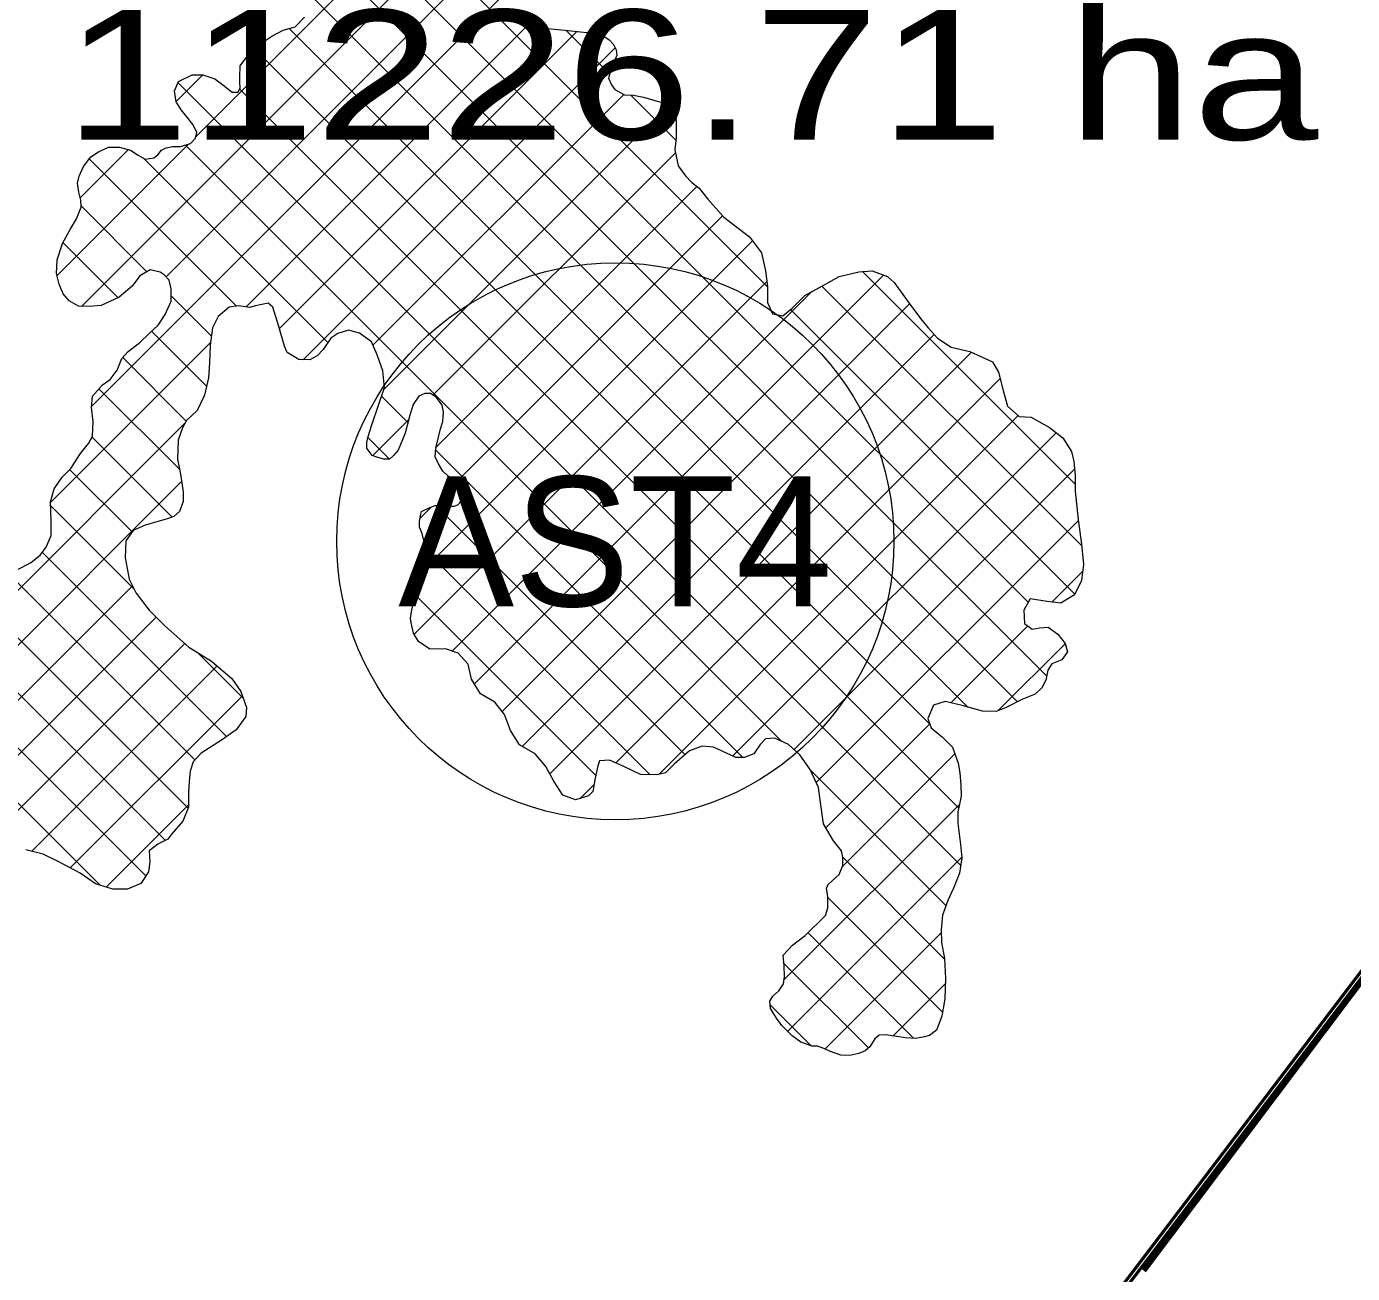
# Model space of a CAD drawing. Extents: x -1643653 to 4543381, y 1624270 to 13878484.
# Drawn here: x 697697 to 702806, y 8940464 to 8945270 of the extents above; entities that cross this region are included whole.
import ezdxf
from ezdxf.enums import TextEntityAlignment as Align

# ---------------------------------------------------------------- set-up
doc = ezdxf.new("R2010")
doc.units = 0
doc.header["$LTSCALE"] = 200
for name, color, linetype, lineweight in [('1', 7, 'Continuous', 13), ('26', 7, 'Continuous', 106), ('27', 7, 'Continuous', 53), ('28', 7, 'Continuous', 53), ('29', 7, 'Continuous', 13), ('45', 7, 'Continuous', 13)]:
    doc.layers.add(name, color=color, linetype=linetype, lineweight=lineweight)
doc.layers.add('63', color=7, linetype='Continuous')

msp = doc.modelspace()

# ---------------------------------------------------------------- linework, layer by layer
at = {"layer": '1', "lineweight": 25}
msp.add_spline([(814781, 9009175.5), (814787.2, 9009173.4), (814796.9, 9009173.4), (814799.4, 9009172.4), (814805.1, 9009174.5), (814805.6, 9009176.5), (814811.7, 9009179.5), (814811.7, 9009179.5), (814801.5, 9009181), (814790.7, 9009181.5), (814784.1, 9009183.1), (814777.4, 9009185.1), (814778.4, 9009175.5)], degree=3, dxfattribs=at)
at = {"layer": '26'}
msp.add_lwpolyline([(705684.5, 8945517.6), (705690.1, 8945380.8), (702000.4, 8940474.9)], dxfattribs=at)
at = {"layer": '27'}
msp.add_lwpolyline([(701918.9, 8940415.3), (705690.1, 8945380.8), (705684.5, 8945517.6), (705947.1, 8945499.3), (705947.1, 8945499.3)], dxfattribs=at)
at = {"layer": '28'}
for points in [[(701918.9, 8940415.3), (705690.1, 8945380.8), (705684.5, 8945517.6)], [(701918.9, 8940389.2), (705690.1, 8945354.7), (705684.5, 8945491.4)]]:
    msp.add_lwpolyline(points, dxfattribs=at)
at = {"layer": '29'}
for p, q in [((701556.5, 8943050.6), (698065.6, 8946541.4)), ((701627.8, 8942767), (698577.1, 8945817.8)), ((701515.5, 8942667.2), (698482.2, 8945700.6)), ((698349.3, 8944844.4), (699190.4, 8945685.5)), ((697946.8, 8943805.6), (699767.7, 8945626.4)), ((697909.4, 8944192.4), (699202.3, 8945485.2)), ((698234.3, 8944305.2), (699447.3, 8945518.1)), ((700552.2, 8944267), (699331.7, 8945487.5)), ((698543.1, 8944189.6), (699645.5, 8945292.1)), ((698671.2, 8944105.7), (699817.1, 8945251.5)), ((701323.8, 8942646.8), (698708.3, 8945262.4)), ((699943.4, 8945087.9), (699776.1, 8945255.2)), ((701178.2, 8942580.3), (698574.9, 8945183.6)), ((698763.2, 8943985.5), (699965.1, 8945187.4)), ((698273.7, 8944980.9), (698376.2, 8945083.4)), ((701296.3, 8942037.9), (698280, 8945054.2)), ((701289, 8942257.4), (698518.1, 8945028.3)), ((699031.6, 8944041.8), (699998.3, 8945008.5)), ((700198.7, 8944832.6), (700025.3, 8945006)), ((699073.4, 8943871.5), (700167.8, 8944965.8)), ((697814.7, 8944309.8), (698322.3, 8944817.4)), ((697903, 8944610.2), (698089, 8944796.3)), ((700607.6, 8942514.5), (698308.9, 8944813.2)), ((699263, 8943848.9), (700197.1, 8944783)), ((698505.3, 8944192.5), (697938, 8944759.8)), ((698858.3, 8944051.7), (698146.5, 8944763.5)), ((699275, 8943648.8), (700279.9, 8944653.7)), ((698160.6, 8944325.1), (697907.3, 8944578.3)), ((699358.2, 8943519.8), (700379.1, 8944540.7)), ((698049.2, 8944224.4), (697836.4, 8944437.2)), ((699212.2, 8943161.7), (700494.5, 8944444)), ((699422.8, 8942736), (700999.2, 8944312.3)), ((701737.9, 8943505.5), (700918.1, 8944325.4)), ((699190.5, 8942927.8), (700549.7, 8944287.1)), ((701763.2, 8943268.1), (700761.8, 8944269.5)), ((698409.4, 8944076.3), (698254.3, 8944231.4)), ((699337.2, 8942862.5), (700722.8, 8944248.1)), ((699529.3, 8942630.3), (701099.9, 8944200.9)), ((701736.9, 8943082.3), (700640.1, 8944179.1)), ((698390.1, 8943883.4), (698178.3, 8944095.2)), ((699606.4, 8942495.2), (701194.5, 8944083.4)), ((697788.9, 8943435.4), (698406.1, 8944052.7)), ((699713.2, 8942390), (701338.3, 8944015)), ((698312, 8943749.4), (698067.5, 8943993.9)), ((699967.1, 8942431.6), (701448.6, 8943913.2)), ((698285.9, 8943563.4), (697975.8, 8943873.5)), ((699166.5, 8943743.5), (699064.6, 8943845.4)), ((699030, 8943615.9), (699169.8, 8943755.7)), ((700135.1, 8942387.6), (701517.9, 8943770.3)), ((696748.8, 8942183.2), (698308.8, 8943743.2)), ((700418, 8942458.3), (701664.2, 8943704.5)), ((698258.2, 8943379), (697949.3, 8943687.8)), ((699094.8, 8943603), (699012.5, 8943685.4)), ((700457.2, 8942452.7), (699273.4, 8943636.6)), ((698103.2, 8943321.8), (697862.5, 8943562.5)), ((700654.8, 8942482.9), (701735.7, 8943563.9)), ((696907.6, 8942129.9), (698294.2, 8943516.5)), ((698110.7, 8943102.2), (697789.2, 8943423.7)), ((699213.1, 8943374.8), (699257.1, 8943418.8)), ((700234.8, 8942463.1), (699273.7, 8943424.1)), ((700739.6, 8942355.7), (701750.1, 8943366.1)), ((698467.6, 8942533.1), (697757.8, 8943243)), ((700099.6, 8942386.2), (699237.7, 8943248)), ((698319.5, 8942257), (697351, 8943225.5)), ((698345.3, 8942443.3), (697615.5, 8943173.1)), ((701647.6, 8943051.5), (701766.7, 8943170.6)), ((696994.2, 8942004.4), (698104.5, 8943114.7)), ((698231.6, 8942132.8), (697264, 8943100.4)), ((699890.5, 8942383.1), (699200.4, 8943073.2)), ((697068.3, 8941866.4), (698196, 8942994)), ((701259.1, 8942663), (701555.6, 8942959.5)), ((697236.5, 8941822.4), (698306.3, 8942892.2)), ((698156.2, 8941996), (697258.6, 8942893.6)), ((701441.3, 8942633.1), (701699.1, 8942890.9)), ((698531.6, 8942681.3), (698354.8, 8942858.1)), ((697980.3, 8941959.8), (697154.5, 8942785.6)), ((697717.5, 8942091.3), (698431.7, 8942805.4)), ((697865.2, 8942026.9), (698528.4, 8942690.1)), ((700777, 8942180.9), (701177.7, 8942581.6)), ((700840.6, 8942032.4), (701274.2, 8942466)), ((701239.8, 8941882.3), (700717, 8942405.1)), ((699830.3, 8942294.9), (699884.3, 8942348.9)), ((698003.2, 8941952.7), (698321.1, 8942270.6)), ((700616.5, 8941596.1), (701291.6, 8942271.3)), ((700629.9, 8941397.4), (701300.4, 8942067.9)), ((701234.3, 8941675.7), (700841.9, 8942068.1)), ((701226.9, 8941471), (700784.4, 8941913.4)), ((701115.8, 8941369.9), (700708.6, 8941777.1)), ((700773.1, 8941328.4), (701221.3, 8941776.7)), ((700940.8, 8941332.8), (700614.9, 8941658.6)), ((701036.1, 8941379.3), (701237, 8941580.2)), ((700721.4, 8941340), (700562.3, 8941499.1))]:
    msp.add_line(p, q, dxfattribs=at)
for points in [[(697864.2, 8944487.5), (697889.8, 8944529.3), (697907.8, 8944573.7), (697905.3, 8944600.4), (697897.8, 8944632.2), (697892.9, 8944666.5), (697899.4, 8944693.1), (697916, 8944731.1), (697944.1, 8944767.8), (697973.4, 8944786.8), (698012.8, 8944805.7), (698054.8, 8944805.5), (698097.9, 8944793.9), (698127, 8944774.7), (698153.6, 8944759.4), (698186.7, 8944764.3), (698203.2, 8944775.7), (698217.2, 8944793.4), (698235.1, 8944802.2), (698259.2, 8944807.2), (698289.7, 8944807.1), (698329.1, 8944819.6), (698348.2, 8944839.8), (698353.4, 8944861.4), (698338.3, 8944890.7), (698314.3, 8944922.5), (698292.8, 8944949.3), (698273.9, 8944979.8), (698266.4, 8945021.8), (698281.8, 8945058.5), (698335.3, 8945083.7), (698375.9, 8945083.5), (698422.8, 8945068.1), (698453.2, 8945045.1), (698488.6, 8945017), (698512.8, 8945016.9), (698520.5, 8945033.4), (698518, 8945055), (698518.1, 8945075.3), (698519.5, 8945118.5), (698548.9, 8945159), (698569.3, 8945179.2), (698611.3, 8945212.1), (698641.9, 8945233.5), (698685.2, 8945256.2), (698732.2, 8945268.7), (698767.9, 8945306.7)], [(699645.3, 8945290.3), (699665.6, 8945269.9), (699704.9, 8945262.2), (699772.2, 8945255.5), (699831.8, 8945250.2), (699880.1, 8945244.9), (699918.1, 8945235.9), (699942.2, 8945219.3), (699958.6, 8945201.4), (699968.7, 8945179.8), (699971.1, 8945158.2), (699949.3, 8945111.3), (699939, 8945070.7), (699950.3, 8945045.3), (699964.2, 8945027.4), (700001, 8945007), (700035.3, 8945005.6), (700074.6, 8944997.8), (700117.7, 8944984.9), (700150.7, 8944975.9), (700165.9, 8944968.2), (700187.4, 8944941.4), (700200, 8944910.9), (700199.7, 8944841.1), (700194.4, 8944795.4), (700208.1, 8944733.1), (700235.9, 8944694.9), (700258.6, 8944670.7), (700289, 8944646.4)], [(700289, 8944646.4), (700322.4, 8944604.5), (700383.7, 8944535.6), (700483.2, 8944459.1), (700529.2, 8944397.8), (700544.5, 8944328.9), (700552.2, 8944267.7), (700552.2, 8944206.5), (700571.7, 8944162.3), (700610.6, 8944155.3), (700647, 8944184.7), (700695.3, 8944232.9), (700763.5, 8944270.5), (700827.9, 8944306), (700904.3, 8944324.4), (700954.9, 8944327.9), (701014.9, 8944306.8), (701039.6, 8944283.2), (701073, 8944237.1), (701100.8, 8944199.8), (701141.9, 8944145.2), (701171.3, 8944108.1), (701207.8, 8944069.3), (701259.6, 8944034), (701331.8, 8944018), (701418.8, 8943978), (701442.4, 8943938.1), (701460, 8943867.5), (701476.5, 8943806.4), (701522.4, 8943766.4), (701568.3, 8943764), (701638.9, 8943724.1), (701690.6, 8943684.1), (701724, 8943632.4), (701733.2, 8943592.8), (701737.9, 8943539.9), (701737.9, 8943478.8), (701749.6, 8943369.4), (701762.6, 8943274.2), (701769.9, 8943196.2), (701762.2, 8943134.9), (701735.5, 8943079.4), (701682.6, 8943047.7), (701629.6, 8943053.5), (701563.7, 8943064.1), (701540.1, 8943020.1), (701542.6, 8942968.9), (701572, 8942947.7), (701600.2, 8942952.4), (701633.2, 8942954.8), (701670.3, 8942928.3), (701699, 8942891.3), (701708.6, 8942859.4), (701685.7, 8942828.8), (701647.4, 8942813.5), (701632.6, 8942789.6), (701624.4, 8942750.8), (701609.1, 8942721.6), (701583.2, 8942696.7), (701532.5, 8942675.7), (701471.2, 8942645.1), (701432.9, 8942629.8), (701380.8, 8942630.8), (701302.7, 8942652.7), (701236.1, 8942668.5), (701191.4, 8942654.3), (701170.2, 8942602.6), (701183.2, 8942566.2), (701226.1, 8942530.3), (701264.4, 8942492), (701287.4, 8942430.8), (701292.9, 8942393.8), (701297.4, 8942345.6), (701297.8, 8942303.2)], [(697664.5, 8943177.9), (697711.6, 8943203.1), (697749.8, 8943232.1), (697772.8, 8943263.8), (697792.1, 8943308.2), (697791, 8943364), (697788.8, 8943437.7), (697803, 8943488.4), (697833.6, 8943532.8), (697866.8, 8943566.9), (697905.1, 8943623.9), (697935.8, 8943663.1), (697951.1, 8943691), (697953.9, 8943748.1), (697946.5, 8943801.5), (697950.5, 8943845.9), (697990, 8943888.9), (698019.3, 8943909.1), (698046.1, 8943945.8), (698064.1, 8943990.2), (698088.3, 8944016.8), (698132.9, 8944052.2), (698168.6, 8944086.3), (698204.3, 8944119.2), (698231.1, 8944159.7), (698254.2, 8944211.7), (698254.4, 8944258.6), (698245.7, 8944292.9), (698226.7, 8944313.3), (698211.5, 8944323.6), (698173.4, 8944332.6), (698132.7, 8944308.7), (698103.3, 8944269.4), (698053.6, 8944226.4), (697984.9, 8944195), (697937.9, 8944191.4), (697897.3, 8944192.8), (697860.6, 8944213.3), (697837.8, 8944240), (697822.7, 8944276.9), (697812.7, 8944317.6), (697814.2, 8944370.9), (697834.8, 8944434.3), (697864.2, 8944487.5)], [(699206.6, 8942900.1), (699187.8, 8942932.3), (699179.3, 8942971.6), (699176.7, 8942990), (699181.9, 8943021.6), (699187.2, 8943045.3), (699200.4, 8943069), (699200.4, 8943097.9), (699200.4, 8943140), (699216.2, 8943168.9), (699232, 8943184.7), (699242.5, 8943224.2), (699234.6, 8943263.6), (699221.4, 8943316.3), (699210.9, 8943339.9), (699210.9, 8943363.6), (699216.2, 8943389.9), (699218.8, 8943400.4), (699250.4, 8943416.2), (699271.4, 8943424.1), (699297.8, 8943424.1), (699324.1, 8943421.5), (699345.1, 8943421.5), (699358.3, 8943426.8), (699371.5, 8943439.9), (699387.3, 8943463.6), (699387.3, 8943484.6), (699382, 8943497.8), (699374.1, 8943510.9), (699350.4, 8943524.1), (699321.5, 8943537.2), (699300.4, 8943555.7), (699284.6, 8943584.6), (699271.4, 8943610.9), (699274.1, 8943645.1), (699284.6, 8943687.2), (699292.5, 8943718.8), (699300.4, 8943747.7), (699303, 8943784.6), (699297.8, 8943810.9), (699276.7, 8943839.8), (699253, 8943855.6), (699232, 8943855.6), (699208.2, 8943845.1), (699187.2, 8943813.5), (699174, 8943771.4), (699155.6, 8943703), (699129.3, 8943637.2), (699110.8, 8943616.2), (699095.1, 8943603), (699074, 8943603), (699050.3, 8943608.3), (699029.2, 8943616.2), (699021.3, 8943626.7), (699008.2, 8943645.1), (699008.2, 8943666.2), (699013.5, 8943689.8), (699026.8, 8943734.8), (699075.7, 8943878.1), (699069.6, 8943942.9), (699048.3, 8944005.2), (699025.6, 8944054.8), (698980.1, 8944088), (698936.9, 8944099.6), (698896.2, 8944087.1), (698869.5, 8944068.2), (698840.1, 8944025.1), (698817.2, 8944001.1), (698787.9, 8943984.7), (698746, 8943986.1), (698700.4, 8944014.2), (698690.3, 8944038.4), (698669, 8944113.4), (698645.2, 8944188.4), (698627.5, 8944203.8), (698579.2, 8944193.8), (698556.3, 8944187.6), (698514.5, 8944194.1), (698477.6, 8944187.9), (698435.6, 8944152.5), (698413.8, 8944108.1), (698404.6, 8944042.1), (698401.8, 8943973.6), (698397.8, 8943916.4), (698382.2, 8943849.2), (698354.1, 8943789.7), (698313.3, 8943751.7), (698297.9, 8943722.6), (698281.2, 8943675.7), (698278.4, 8943602), (698289.6, 8943544.8), (698300.7, 8943476.2), (698300.5, 8943439.4), (698286.4, 8943400.1), (698264.8, 8943381.1), (698234.2, 8943371.1), (698154.1, 8943348.6), (698107.1, 8943327.2), (698079, 8943287.9), (698076.2, 8943221.9), (698092.3, 8943139.3)], [(698092.3, 8943139.3), (698118.8, 8943085.9), (698169.3, 8943020.9), (698230, 8942959.7), (698322.3, 8942878), (698409.8, 8942824.3), (698488.2, 8942756.7), (698522.3, 8942707.1), (698544.9, 8942644.7), (698542.2, 8942610.5), (698503.9, 8942558.6), (698451.7, 8942521.9), (698416, 8942499.2), (698370.2, 8942468.9), (698338.3, 8942436.1), (698326.7, 8942399.3), (698322.8, 8942359.9), (698321.3, 8942318), (698321.1, 8942260.9), (698299.3, 8942206.4), (698257.2, 8942158.3), (698241.8, 8942138.1), (698202.4, 8942117.9), (698169.3, 8942092.6), (698171.6, 8942052), (698166.4, 8942011.4), (698137, 8941967.1), (698086.1, 8941944.4), (698029, 8941944.6), (697963, 8941965.2), (697903.5, 8942006.1), (697818.6, 8942052.2), (697760.3, 8942080.3), (697694.4, 8942097.1)], [(701297.8, 8942303.2), (701286.1, 8942242.3), (701285.9, 8942199.1), (701295.7, 8942116.6), (701300.6, 8942065.7), (701291.5, 8942006.1), (701268.4, 8941949.1), (701246.6, 8941900.9), (701226, 8941845.1), (701220.7, 8941788), (701223.1, 8941739.7), (701234.2, 8941677.4), (701237.7, 8941600), (701234.9, 8941522.5), (701224.4, 8941455.3), (701203.9, 8941400.8), (701175.9, 8941380.5), (701156.8, 8941375.5), (701123.8, 8941369.3), (701084.4, 8941372), (701048.9, 8941377.3), (701008.2, 8941383.8), (700982.8, 8941382.6), (700966.3, 8941367.4), (700945.8, 8941337.1), (700928, 8941321.9), (700903.8, 8941311.8), (700869.5, 8941304.3), (700835.2, 8941304.5), (700794.7, 8941318.6), (700769.3, 8941330.2), (700745.2, 8941339.2), (700723.6, 8941339.2), (700680.5, 8941354.7), (700647.6, 8941380.2), (700607.1, 8941419.7), (700586.9, 8941447.7), (700564.2, 8941484.7), (700560.5, 8941512.6), (700572, 8941532.9), (700596.2, 8941553.1), (700614.1, 8941579.7), (700618.1, 8941607.6), (700615.7, 8941650.8), (700612.1, 8941687.6), (700612.1, 8941690.2), (700649, 8941729.4), (700697.5, 8941766), (700775.2, 8941843.2), (700784.2, 8941873.6), (700784.4, 8941915.5), (700779.5, 8941949.8), (700787.2, 8941963.7), (700827.9, 8942001.7), (700842.1, 8942035.9), (700842.2, 8942066.4), (700837.2, 8942093.1), (700806.9, 8942131.3), (700767.8, 8942196.2), (700757.9, 8942269.9), (700748.1, 8942337.2), (700716.6, 8942405.9), (700676.2, 8942463.2), (700633.2, 8942502.8), (700580, 8942527.1), (700544.4, 8942524.7), (700524, 8942503.2), (700499.7, 8942466.5), (700461.6, 8942452.7), (700429.8, 8942452.8), (700377.8, 8942477.2), (700343.6, 8942492.6), (700300.5, 8942496.5), (700252.1, 8942477.7), (700193.5, 8942428.4), (700159.1, 8942393), (700126, 8942385.5), (700062.6, 8942387), (699995.4, 8942419.1), (699943.4, 8942442.1), (699905.3, 8942439.8), (699897.6, 8942420.7), (699888.5, 8942372.5), (699879.4, 8942321.8), (699862.8, 8942305.3), (699812, 8942289), (699763.8, 8942307), (699728.5, 8942361.8), (699698.2, 8942417.8), (699656.5, 8942466.2), (699597, 8942500.7), (699561.7, 8942556.7), (699539.1, 8942617.8), (699501.2, 8942666.2), (699446.7, 8942698.2), (699411.4, 8942754.2), (699398.9, 8942812.6), (699359.7, 8942854.7), (699311.5, 8942871.4), (699250.6, 8942870.4), (699206.6, 8942900.1)]]:
    msp.add_lwpolyline(points, dxfattribs=at)
at = {"layer": '45'}
msp.add_circle((699965.6, 8943285.7), 1073.6, dxfattribs=at)

# ---------------------------------------------------------------- texts
msp.add_text('AST4', height=500, dxfattribs=at).set_placement((699965.6, 8943035.7), align=Align.CENTER)
at = {"layer": '63', "width": 1.3}
msp.add_text(' 11226.71 ha', height=500, dxfattribs=at).set_placement((697599.5, 8944834.2))

doc.saveas('drawing.dxf')
